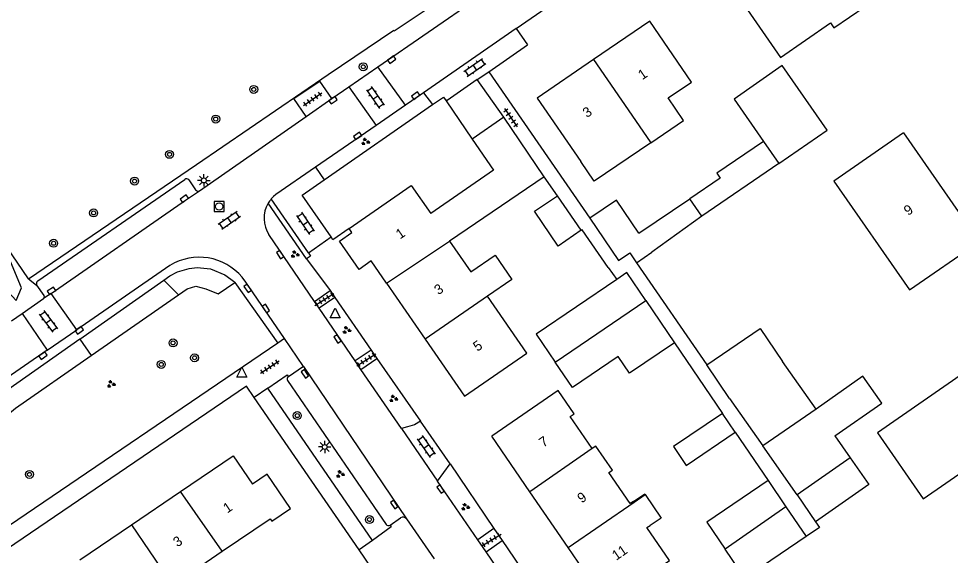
# Model space of a CAD drawing. Extents: x 137999 to 141000, y 397500 to 400501.
# Drawn here: x 138132.3 to 138226.2, y 399933.3 to 399987.4 of the extents above; entities that cross this region are included whole.
import ezdxf

# ---------------------------------------------------------------- set-up
doc = ezdxf.new("R2010")
doc.units = 0
for name, color, linetype in [('gg-afsc-erfafscheiding', 7, 'Continuous'), ('gg-afsc-hekwerk', 7, 'Continuous'), ('gg-afsc-muur', 7, 'Continuous'), ('gg-anno-huisnummerreeks BGT', 7, 'Continuous'), ('gg-bbg-bijgebouw', 7, 'Continuous'), ('gg-bbg-gedigitaliseerde bebouwing', 7, 'Continuous'), ('gg-bbg-gedigitaliseerde bijgebouw', 7, 'Continuous'), ('gg-bbg-hoofdgebouw', 7, 'Continuous'), ('gg-bbg-luifel en loopbrug', 7, 'Continuous'), ('gg-bbg-tussenscheiding', 7, 'Continuous'), ('gg-knt-verharding', 7, 'Continuous'), ('gg-knt-verharding nz', 7, 'Continuous'), ('gt-grn-groengrens', 7, 'Continuous'), ('gt-grn-vlakafsluiter', 7, 'Continuous'), ('gt-grn-weggrens', 7, 'Continuous'), ('gt-symb-boom', 7, 'Continuous'), ('gt-symb-groenvak', 7, 'Continuous'), ('gt-symb-klinker verharding', 7, 'Continuous'), ('gt-symb-kolk', 7, 'Continuous'), ('gt-symb-lichtmast', 7, 'Continuous'), ('gt-symb-rioolschacht', 7, 'Continuous'), ('gt-symb-tegel verharding', 7, 'Continuous'), ('gt-symb-waterafsluiter', 7, 'Continuous')]:
    doc.layers.add(name, color=color, linetype=linetype)

# ---------------------------------------------------------------- blocks, each defined once
blk = doc.blocks.new('gt0-TEG1')
at = {"layer": 'gt-symb-tegel verharding'}
for p, q in [((-1.125, 0), (1.125, 0)), ((-0.9, -0.25), (-0.9, 0.25)), ((-0.45, -0.25), (-0.45, 0.25)), ((0, -0.25), (0, 0.25)), ((0.45, -0.25), (0.45, 0.25)), ((0.9, -0.25), (0.9, 0.25))]:
    blk.add_line(p, q, dxfattribs=at)
blk = doc.blocks.new('gt0-GRVAK')
at = {"layer": 'gt-symb-groenvak'}
for p, q in [((-0.11, 0.189), (-0.228, 0.24)), ((-0.182, 0.153), (0.088, 0.153)), ((-0.091, 0.211), (-0.156, 0.322)), ((-0.047, 0.214), (-0.047, 0.393)), ((-0.004, 0.211), (0.061, 0.322)), ((0.015, 0.189), (0.133, 0.24)), ((0.262, -0.052), (0.197, 0.059)), ((0.305, -0.049), (0.305, 0.13)), ((0.349, -0.052), (0.414, 0.059)), ((-0.245, -0.228), (-0.363, -0.177)), ((-0.318, -0.264), (-0.047, -0.264)), ((-0.226, -0.206), (-0.291, -0.095)), ((-0.183, -0.203), (-0.183, -0.024)), ((-0.139, -0.206), (-0.074, -0.095)), ((-0.12, -0.228), (-0.002, -0.177)), ((0.243, -0.074), (0.125, -0.023)), ((0.17, -0.11), (0.441, -0.11)), ((0.368, -0.074), (0.486, -0.023))]:
    blk.add_line(p, q, dxfattribs=at)
blk = doc.blocks.new('gt0-KL1')
at = {"layer": 'gt-symb-klinker verharding'}
for p, q in [((-1.15, 0.3), (1.15, 0.3)), ((-1, -0.3), (-1, 0.3)), ((-0.5, 0.3), (-0.5, 0.45)), ((0, -0.3), (0, 0.3)), ((0.5, 0.3), (0.5, 0.45)), ((1, -0.3), (1, 0.3)), ((-1.15, -0.3), (1.15, -0.3)), ((-0.5, -0.45), (-0.5, -0.3)), ((0.5, -0.45), (0.5, -0.3))]:
    blk.add_line(p, q, dxfattribs=at)
blk = doc.blocks.new('gt0-KOLK')
at = {"layer": 'gt-symb-kolk'}
blk.add_lwpolyline([(0, 0), (0.375, 0), (0.375, 0.4), (-0.375, 0.4), (-0.375, 0), (0, 0)], dxfattribs=at)
blk = doc.blocks.new('gt0-BOOM')
at = {"layer": 'gt-symb-boom'}
for radius in [0.4, 0.2]:
    blk.add_circle((0, 0), radius, dxfattribs=at)
blk = doc.blocks.new('gt0-WAFSL')
at = {"layer": 'gt-symb-waterafsluiter'}
for p, q in [((-0.5, -0.333), (0, 0.667)), ((0, 0.667), (0.5, -0.333)), ((0.5, -0.333), (-0.5, -0.333))]:
    blk.add_line(p, q, dxfattribs=at)
blk = doc.blocks.new('gt0-LMAST')
at = {"layer": 'gt-symb-lichtmast'}
for p, q in [((-0.182, 0.173), (-0.447, 0.438)), ((-0.005, 0.246), (-0.005, 0.621)), ((0.172, 0.173), (0.437, 0.438)), ((-0.255, -0.004), (-0.63, -0.004)), ((-0.182, -0.181), (-0.447, -0.446)), ((-0.005, -0.254), (-0.005, -0.629)), ((0.437, -0.446), (0.172, -0.181)), ((0.245, -0.004), (0.62, -0.004))]:
    blk.add_line(p, q, dxfattribs=at)
blk.add_circle((-0.005, -0.004), 0.25, dxfattribs=at)
blk = doc.blocks.new('gt0-RS')
at = {"layer": 'gt-symb-rioolschacht'}
blk.add_lwpolyline([(-0.5, -0.5), (0.5, -0.5), (0.5, 0.5), (-0.5, 0.5)], close=True, dxfattribs=at)
blk.add_circle((0, 0), 0.375, dxfattribs=at)

msp = doc.modelspace()

# ---------------------------------------------------------------- linework, layer by layer
at = {"layer": 'gg-afsc-erfafscheiding'}
for p, q in [((138163.061, 399971.136), (138173.999, 399978.736)), ((138175.367, 399979.109), (138177.981, 399975.239)), ((138194.547, 399962.796), (138201.622, 399952.498)), ((138191.696, 399962.314), (138192.567, 399961.113)), ((138198.37, 399954.72), (138203.202, 399947.602)), ((138204.491, 399945.704), (138207.799, 399940.831))]:
    msp.add_line(p, q, dxfattribs=at)
for points in [[(138133.282, 399961.172), (138106.826, 400000), (138089.182, 400026.812)], [(138173.999, 399978.736), (138175.11, 399979.488), (138175.367, 399979.109)], [(138163.768, 399965.389), (138160.856, 399969.606), (138163.061, 399971.136)], [(138165.57, 399966.24), (138163.956, 399965.117), (138163.768, 399965.389)], [(138212.59, 399936.66), (138212.974, 399936.094), (138211.634, 399935.184)]]:
    msp.add_lwpolyline(points, dxfattribs=at)
at = {"layer": 'gg-afsc-hekwerk'}
for p, q in [((138163.48, 399981.75), (138170.078, 399986.246)), ((138150.191, 399972.694), (138163.48, 399981.75)), ((138133.282, 399961.172), (138150.191, 399972.694)), ((138186.573, 399969.545), (138185.253, 399971.461))]:
    msp.add_line(p, q, dxfattribs=at)
at = {"layer": 'gg-afsc-muur'}
msp.add_line((138179.65, 399982.05), (138189.827, 399967.284), dxfattribs=at)
msp.add_lwpolyline([(138191.696, 399962.314), (138189.072, 399966.12), (138188.979, 399966.062)], dxfattribs=at)
at = {"layer": 'gg-bbg-bijgebouw'}
for p, q in [((138188.979, 399966.062), (138186.573, 399969.545)), ((138189.827, 399967.284), (138192.74, 399963.008))]:
    msp.add_line(p, q, dxfattribs=at)
at = {"layer": 'gg-bbg-gedigitaliseerde bebouwing'}
for p, q in [((138184.54, 399979.39), (138188.923, 399972.986)), ((138185.253, 399971.461), (138175.704, 399964.976)), ((138183.48, 399953.67), (138179.527, 399959.418))]:
    msp.add_line(p, q, dxfattribs=at)
for points in [[(138204.52, 399990.06), (138209.062, 399983.493), (138214.095, 399986.969), (138214.441, 399986.468), (138220.74, 399990.81)], [(138197.749, 399979.401), (138200.082, 399980.997), (138195.88, 399987.15)], [(138195.976, 399974.891), (138199.285, 399977.138), (138197.749, 399979.401)], [(138221.44, 399975.88), (138214.439, 399971.026), (138222.059, 399960.056), (138229.06, 399964.91)], [(138195.976, 399974.891), (138190.263, 399971.012), (138188.923, 399972.986)], [(138175.704, 399964.976), (138177.838, 399961.874), (138180.294, 399963.563), (138181.983, 399961.107), (138179.527, 399959.418)], [(138230.12, 399953.48), (138218.836, 399945.655), (138223.443, 399939.002), (138228.447, 399942.467), (138228.748, 399942.034), (138235.03, 399946.39)], [(138190.089, 399944.055), (138187.866, 399947.294), (138188.253, 399947.559), (138186.64, 399949.908), (138179.96, 399945.32)], [(138194.256, 399938.741), (138193.918, 399938.508), (138191.771, 399941.636), (138192.126, 399941.88), (138190.459, 399944.309), (138190.089, 399944.055)], [(138194.256, 399938.741), (138195.368, 399939.496), (138195.409, 399939.435)], [(138195.409, 399939.435), (138197.023, 399937.058), (138195.924, 399936.312)], [(138191.56, 399928.42), (138197.884, 399932.764), (138195.601, 399936.09), (138195.924, 399936.312)]]:
    msp.add_lwpolyline(points, dxfattribs=at)
at = {"layer": 'gg-bbg-gedigitaliseerde bijgebouw'}
for p, q in [((138208.904, 399972.783), (138201.124, 399967.475)), ((138194.787, 399965.757), (138199.907, 399969.234)), ((138201.124, 399967.475), (138196.088, 399963.842)), ((138194.547, 399962.796), (138196.088, 399963.842)), ((138195.481, 399958.975), (138198.37, 399954.72)), ((138203.932, 399949.095), (138201.622, 399952.498)), ((138212.636, 399948.04), (138209.272, 399952.839)), ((138203.932, 399949.095), (138207.275, 399944.327)), ((138204.491, 399945.704), (138203.202, 399947.602)), ((138214.536, 399945.33), (138216.075, 399943.135)), ((138210.736, 399939.391), (138207.275, 399944.327)), ((138216.075, 399943.135), (138210.736, 399939.391)), ((138207.799, 399940.831), (138209.587, 399938.199)), ((138209.587, 399938.199), (138211.634, 399935.184))]:
    msp.add_line(p, q, dxfattribs=at)
for points in [[(138208.904, 399972.783), (138213.758, 399976.169), (138209.225, 399982.667), (138204.371, 399979.281), (138207.341, 399975.023)], [(138207.341, 399975.023), (138202.647, 399971.835), (138202.991, 399971.328), (138199.907, 399969.234)], [(138188.979, 399966.062), (138186.646, 399964.477), (138184.268, 399967.979), (138186.573, 399969.545)], [(138194.787, 399965.757), (138192.512, 399969.107), (138189.827, 399967.284)], [(138192.74, 399963.008), (138193.878, 399963.781), (138194.547, 399962.796)], [(138195.481, 399958.975), (138193.568, 399961.793), (138192.567, 399961.113)], [(138192.567, 399961.113), (138184.448, 399955.599), (138186.361, 399952.782)], [(138201.622, 399952.498), (138207.017, 399956.16), (138209.272, 399952.839)], [(138198.37, 399954.72), (138193.843, 399951.646), (138192.692, 399953.342), (138188.099, 399950.223), (138186.361, 399952.782)], [(138214.536, 399945.33), (138219.26, 399948.642), (138217.36, 399951.352), (138212.636, 399948.04)], [(138203.202, 399947.602), (138198.275, 399944.257), (138199.564, 399942.359), (138204.491, 399945.704)], [(138207.799, 399940.831), (138201.632, 399936.644), (138203.471, 399933.935)], [(138211.634, 399935.184), (138205.466, 399930.997), (138203.471, 399933.935)]]:
    msp.add_lwpolyline(points, dxfattribs=at)
at = {"layer": 'gg-bbg-hoofdgebouw'}
for p, q in [((138195.88, 399987.15), (138190.21, 399983.27)), ((138190.21, 399983.27), (138184.54, 399979.39)), ((138181.163, 399977.451), (138177.981, 399975.239)), ((138185.253, 399971.461), (138181.163, 399977.451)), ((138221.44, 399975.88), (138229.06, 399964.91)), ((138169.349, 399960.749), (138167.817, 399962.969)), ((138169.349, 399960.749), (138173.24, 399955.094)), ((138183.808, 399939.714), (138179.96, 399945.32)), ((138143.637, 399936.384), (138148.592, 399939.749)), ((138187.668, 399934.091), (138183.808, 399939.714)), ((138138.447, 399932.859), (138143.637, 399936.384)), ((138147.792, 399930.317), (138152.803, 399933.715)), ((138191.56, 399928.42), (138187.668, 399934.091))]:
    msp.add_line(p, q, dxfattribs=at)
for points in [[(138177.981, 399975.239), (138180.143, 399972.127), (138173.803, 399967.74)], [(138165.57, 399966.24), (138171.85, 399970.58), (138173.803, 399967.74)], [(138167.817, 399962.969), (138166.579, 399962.114), (138164.599, 399964.983), (138165.842, 399965.836), (138165.57, 399966.24)], [(138173.24, 399955.094), (138177.2, 399949.34), (138183.48, 399953.67)], [(138148.592, 399939.749), (138153.88, 399943.34), (138155.833, 399940.46)], [(138152.803, 399933.715), (138157.631, 399936.99), (138157.799, 399936.742), (138159.661, 399938.005), (138157.315, 399941.465), (138155.833, 399940.46)]]:
    msp.add_lwpolyline(points, dxfattribs=at)
at = {"layer": 'gg-bbg-luifel en loopbrug'}
msp.add_line((138210.736, 399939.391), (138212.59, 399936.66), dxfattribs=at)
msp.add_lwpolyline([(138216.075, 399943.135), (138217.97, 399940.433), (138212.59, 399936.66)], dxfattribs=at)
at = {"layer": 'gg-bbg-tussenscheiding'}
for p, q in [((138190.21, 399983.27), (138194.442, 399977.146)), ((138194.442, 399977.146), (138195.976, 399974.891)), ((138207.341, 399975.023), (138208.904, 399972.783)), ((138201.124, 399967.475), (138199.907, 399969.234)), ((138169.349, 399960.749), (138175.704, 399964.976)), ((138179.527, 399959.418), (138173.24, 399955.094)), ((138186.361, 399952.782), (138195.481, 399958.975)), ((138212.636, 399948.04), (138207.275, 399944.327)), ((138190.089, 399944.055), (138183.808, 399939.714)), ((138152.803, 399933.715), (138148.592, 399939.749)), ((138194.304, 399938.672), (138195.409, 399939.435)), ((138187.668, 399934.091), (138194.304, 399938.672)), ((138209.587, 399938.199), (138203.471, 399933.935)), ((138143.637, 399936.384), (138147.792, 399930.317))]:
    msp.add_line(p, q, dxfattribs=at)
at = {"layer": 'gg-knt-verharding'}
for p, q in [((138182.432, 399986.415), (138194.322, 399994.674)), ((138168.488, 399982.542), (138179.065, 399989.853)), ((138182.432, 399986.415), (138173.069, 399979.932)), ((138182.432, 399986.415), (138183.573, 399984.743)), ((138179.65, 399982.05), (138183.573, 399984.743)), ((138165.559, 399980.519), (138168.488, 399982.542)), ((138171.249, 399978.672), (138168.488, 399982.542)), ((138178.5, 399981.26), (138179.65, 399982.05)), ((138163.854, 399979.342), (138162.629, 399981.1)), ((138175.47, 399979.189), (138178.473, 399981.299)), ((138178.5, 399981.26), (138178.473, 399981.299)), ((138181.163, 399977.451), (138178.5, 399981.26)), ((138163.854, 399979.342), (138165.559, 399980.519)), ((138165.559, 399980.519), (138168.295, 399976.627)), ((138173.069, 399979.932), (138171.249, 399978.672)), ((138173.069, 399979.932), (138173.999, 399978.736)), ((138161.27, 399977.544), (138163.854, 399979.342)), ((138171.249, 399978.672), (138168.295, 399976.627)), ((138175.47, 399979.189), (138175.367, 399979.109)), ((138150.514, 399970.047), (138161.27, 399977.544)), ((138168.295, 399976.627), (138162.183, 399972.41)), ((138162.183, 399972.41), (138163.061, 399971.136)), ((138134.204, 399960.953), (138149.03, 399971.197)), ((138149.424, 399971.137), (138150.109, 399970.134)), ((138161.479, 399963.784), (138157.726, 399969.218)), ((138162.097, 399958.876), (138157.505, 399965.625)), ((138161.479, 399963.784), (138163.768, 399965.389)), ((138147.525, 399962.517), (138138.126, 399956.038)), ((138162.097, 399958.876), (138163.677, 399959.99)), ((138132.633, 399957.672), (138134.789, 399959.177)), ((138135.543, 399959.677), (138134.789, 399959.177)), ((138138.126, 399956.038), (138135.543, 399959.677)), ((138164.148, 399959.305), (138162.552, 399958.208)), ((138162.552, 399958.208), (138162.097, 399958.876)), ((138166.183, 399952.891), (138162.552, 399958.208)), ((138131.57, 399956.941), (138132.633, 399957.672)), ((138132.633, 399957.672), (138135.166, 399953.979)), ((138135.166, 399953.979), (138138.126, 399956.038)), ((138159.062, 399955.15), (138158.398, 399954.699)), ((138160.994, 399952.318), (138159.062, 399955.15)), ((138135.166, 399953.979), (138129.476, 399950.053)), ((138167.803, 399953.987), (138166.183, 399952.891)), ((138166.769, 399952.036), (138166.183, 399952.891)), ((138166.769, 399952.036), (138168.38, 399953.146)), ((138160.994, 399952.318), (138159.463, 399951.306)), ((138170.859, 399946.071), (138166.769, 399952.036)), ((138159.386, 399950.907), (138169.306, 399936.423)), ((138167.942, 399934.8), (138157.397, 399950.162)), ((138166.578, 399933.87), (138156.019, 399949.216)), ((138175.764, 399942.51), (138172.766, 399946.827)), ((138174.496, 399940.767), (138175.764, 399942.51)), ((138178.545, 399934.874), (138174.496, 399940.767)), ((138169.716, 399936.347), (138170.761, 399937.079)), ((138171.372, 399936.98), (138174.142, 399932.942)), ((138180.169, 399935.993), (138178.545, 399934.874)), ((138179.387, 399933.649), (138178.545, 399934.874)), ((138179.387, 399933.649), (138180.993, 399934.794)), ((138168.789, 399930.657), (138166.578, 399933.87)), ((138183.66, 399927.431), (138179.387, 399933.649))]:
    msp.add_line(p, q, dxfattribs=at)
for points in [[(138161.27, 399977.544), (138160.021, 399979.332), (138162.629, 399981.1)], [(138162.183, 399972.41), (138158.204, 399969.668), (138157.953, 399969.456), (138157.726, 399969.218)], [(138159.062, 399955.15), (138155.171, 399960.848), (138154.808, 399961.331)], [(138134.091, 399960.536), (138134.832, 399959.498), (138134.844, 399959.332), (138134.789, 399959.177)], [(138158.398, 399954.699), (138130.368, 399935.655), (138130.331, 399935.708)], [(138157.397, 399950.162), (138159.336, 399951.492), (138159.463, 399951.306)], [(138156.019, 399949.216), (138155.24, 399950.349), (138125.439, 399930.103)], [(138172.766, 399946.827), (138172.164, 399946.47), (138171.478, 399946.237), (138170.859, 399946.071)], [(138169.716, 399936.347), (138169.836, 399936.183), (138167.942, 399934.8)]]:
    msp.add_lwpolyline(points, dxfattribs=at)
for centre, radius, start, end in [((138149.197, 399970.97), 0.282, 36.32125, 126.36131), ((138150.367, 399970.35), 0.337, 219.9313, 295.82123), ((138160.01, 399967.274), 2.999, 149.80005, 213.35605), ((138160.049, 399967.247), 3.046, 139.68101, 149.71849), ((138150.478, 399957.694), 5.655, 40.02508, 121.47664), ((138134.423, 399960.67), 0.358, 127.67238, 202.00348), ((138159.63, 399951.067), 0.292, 124.94462, 213.20977), ((138169.552, 399936.608), 0.308, 216.93429, 302.06274), ((138171.013, 399936.698), 0.457, 38.11333, 123.47943)]:
    msp.add_arc(centre, radius, start, end, dxfattribs=at)
at = {"layer": 'gg-knt-verharding nz'}
for p, q in [((138160.994, 399952.318), (138171.372, 399936.98)), ((138170.859, 399946.071), (138174.496, 399940.767))]:
    msp.add_line(p, q, dxfattribs=at)
msp.add_lwpolyline([(138135.543, 399959.677), (138149.082, 399969.093), (138150.514, 399970.047)], dxfattribs=at)
at = {"layer": 'gt-grn-groengrens'}
for p, q in [((138170.138, 399986.157), (138178.974, 399992.108)), ((138170.078, 399986.246), (138170.138, 399986.157)), ((138161.294, 399963.172), (138157.418, 399968.783)), ((138161.294, 399963.172), (138163.677, 399959.99)), ((138133.282, 399961.172), (138134.091, 399960.536)), ((138138.43, 399955.101), (138146.919, 399961.04)), ((138146.919, 399961.04), (138148.376, 399959.543)), ((138154.054, 399960.811), (138158.398, 399954.699)), ((138139.586, 399953.437), (138148.376, 399959.543)), ((138164.148, 399959.305), (138167.803, 399953.987)), ((138138.43, 399955.101), (138139.586, 399953.437)), ((138168.38, 399953.146), (138172.766, 399946.827)), ((138175.764, 399942.51), (138180.169, 399935.993)), ((138180.993, 399934.794), (138185.284, 399928.551))]:
    msp.add_line(p, q, dxfattribs=at)
for points in [[(138128.361, 399962.929), (138132.036, 399958.977), (138132.565, 399960.261), (138130.954, 399964.137), (138127.203, 399966.957), (138127.178, 399967.108), (138126.876, 399965.748), (138128.361, 399962.929)], [(138161.479, 399963.784), (138161.705, 399963.456), (138161.294, 399963.172)], [(138146.919, 399961.04), (138147.53, 399961.467), (138148.278, 399961.871), (138149.451, 399962.21), (138150.267, 399962.306), (138151.615, 399962.166), (138153.045, 399961.579), (138154.015, 399960.866), (138154.054, 399960.811)], [(138148.376, 399959.543), (138149.259, 399960.156), (138150.126, 399960.432), (138151.127, 399960.151), (138152.393, 399959.664), (138154.054, 399960.811)], [(138138.43, 399955.101), (138129.334, 399948.718), (138128.678, 399947.872), (138128.282, 399946.827), (138128.166, 399946.236), (138128.199, 399945.167), (138128.506, 399944.321)], [(138128.506, 399944.321), (138130.093, 399944.517), (138130.399, 399946.377), (138131.191, 399947.48), (138131.963, 399948.142), (138139.586, 399953.437)]]:
    msp.add_lwpolyline(points, dxfattribs=at)
at = {"layer": 'gt-grn-vlakafsluiter'}
for p, q in [((138163.677, 399959.99), (138164.148, 399959.305)), ((138167.803, 399953.987), (138168.38, 399953.146)), ((138180.169, 399935.993), (138180.993, 399934.794))]:
    msp.add_line(p, q, dxfattribs=at)
at = {"layer": 'gt-grn-weggrens'}
for p, q in [((138157.397, 399950.162), (138156.019, 399949.216)), ((138167.942, 399934.8), (138166.578, 399933.87))]:
    msp.add_line(p, q, dxfattribs=at)

# ---------------------------------------------------------------- block references
at = {"layer": 'gt-symb-boom'}
for p in [(138167.002, 399982.542), (138155.971, 399980.263), (138152.137, 399977.276), (138147.483, 399973.717), (138143.958, 399971.024), (138139.83, 399967.812), (138135.803, 399964.753), (138147.837, 399954.711), (138150.004, 399953.208), (138146.651, 399952.542), (138160.358, 399947.381), (138133.37, 399941.456), (138167.629, 399936.906)]:
    msp.add_blockref('gt0-BOOM', p, dxfattribs=at)
at = {"layer": 'gt-symb-groenvak'}
for p in [(138167.212, 399974.993), (138160.109, 399963.64), (138165.321, 399955.996), (138141.582, 399950.561), (138170.037, 399949.097), (138164.678, 399941.478), (138177.284, 399938.177)]:
    msp.add_blockref('gt0-GRVAK', p, dxfattribs=at)
at = {"layer": 'gt-symb-klinker verharding'}
for p, rotation in [((138178.259, 399982.48), 34.532124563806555), ((138168.224, 399979.453), -55.10187643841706), ((138153.519, 399967.083), 34.532124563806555), ((138161.176, 399966.766), -55.46787543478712), ((138135.267, 399956.876), -52.843625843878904), ((138173.346, 399944.274), -54.84846035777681)]:
    msp.add_blockref('gt0-KL1', p, dxfattribs=dict(at, rotation=rotation))
at = {"layer": 'gt-symb-kolk'}
for p, rotation in [((138169.762, 399983.422), -145.37884890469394), ((138172.402, 399979.47), 34.701788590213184), ((138163.854, 399979.342), -145.17061435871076), ((138166.547, 399975.417), 34.69056019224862), ((138149.082, 399969.093), 34.81815275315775), ((138158.795, 399963.726), 124.19141238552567), ((138135.702, 399959.787), 33.76616938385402), ((138155.517, 399960.326), 124.37718999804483), ((138157.029, 399958.065), -55.46787543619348), ((138138.284, 399956.148), -145.4258085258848), ((138164.578, 399955.232), 124.43537647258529), ((138134.611, 399953.593), -145.17061435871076), ((138161.287, 399951.707), 124.55632176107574), ((138174.963, 399940.086), 124.4981317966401), ((138170.295, 399938.537), 124.37052924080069)]:
    msp.add_blockref('gt0-KOLK', p, dxfattribs=dict(at, rotation=rotation))
at = {"layer": 'gt-symb-lichtmast'}
for p in [(138150.948, 399971.09), (138163.125, 399944.224)]:
    msp.add_blockref('gt0-LMAST', p, dxfattribs=at)
at = {"layer": 'gt-symb-rioolschacht'}
msp.add_blockref('gt0-RS', (138152.484, 399968.456), dxfattribs=at)
at = {"layer": 'gt-symb-tegel verharding'}
for p, rotation in [((138161.91, 399979.28), 34.48490803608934), ((138181.883, 399977.418), -55.51509196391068), ((138163.096, 399959.09), 31.95677082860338), ((138167.315, 399953.01), 31.95677082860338), ((138157.585, 399952.291), 33.705956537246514), ((138179.93, 399934.855), 31.46487302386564)]:
    msp.add_blockref('gt0-TEG1', p, dxfattribs=dict(at, rotation=rotation))
at = {"layer": 'gt-symb-waterafsluiter'}
for p in [(138164.169, 399957.557), (138154.77, 399951.592)]:
    msp.add_blockref('gt0-WAFSL', p, dxfattribs=at)

# ---------------------------------------------------------------- texts
at = {"layer": 'gg-anno-huisnummerreeks BGT'}
for s, rotation, p in [('1', 34.4, (138195.13, 399981.184)), ('3', 34.4, (138189.547, 399977.364)), ('9', 34.8, (138221.918, 399967.499)), ('1', 34.5, (138170.718, 399965.13)), ('3', 34.5, (138174.586, 399959.509)), ('5', 34.5, (138178.511, 399953.805)), ('7', 34.5, (138185.155, 399944.134)), ('9', 34.5, (138189.011, 399938.516)), ('1', 34.2, (138153.307, 399937.511)), ('3', 34.2, (138148.273, 399934.092)), ('11', 34.5, (138192.502, 399932.744))]:
    msp.add_text(s, height=1, rotation=rotation, dxfattribs=at).set_placement(p)

doc.saveas('drawing.dxf')
